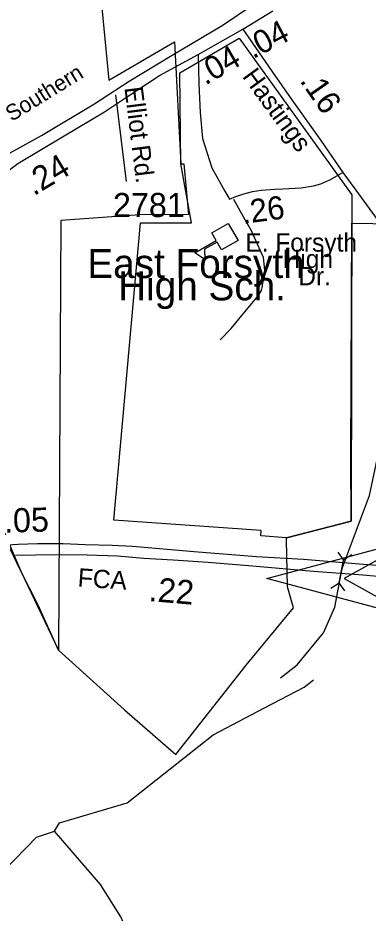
# Model space of a CAD drawing. Extents: x 1547597 to 1699558, y 810033 to 920809.
# Drawn here: x 1658932 to 1660746, y 860524 to 865159 of the extents above; entities that cross this region are included whole.
import ezdxf

# ---------------------------------------------------------------- set-up
doc = ezdxf.new("R2010")
doc.units = 0
for name, color, linetype in [('Exist Boundary Political City Limit New', 7, 'Continuous'), ('Exist Cultural Educational Facility High CELL', 7, 'Continuous'), ('Exist Cultural Educational Facility High Label', 7, 'Continuous'), ('Exist Hydrographic Creek Single Shore', 7, 'Continuous'), ('Exist Railroad Mainline', 7, 'Continuous'), ('Exist Railroad Mainline Label', 7, 'Continuous'), ('Exist Road Non-System Type 51', 7, 'Continuous'), ('Exist Road Non-System Type 51 Label', 7, 'Continuous'), ('Exist Road Primary Interstate Divided Center Attributed', 7, 'Continuous'), ('Exist Road Primary Interstate Label', 7, 'Continuous'), ('Exist Road Primary Interstate Mileage Hundredths English Label', 7, 'Continuous'), ('Exist Road Secondary Mileage Hundredths English Label', 7, 'Continuous'), ('Exist Road Secondary Structure Culvert Attributed CELL', 7, 'Continuous'), ('Exist Road Secondary Structure Culvert CELL', 7, 'Continuous'), ('Exist Road Secondary Type 51 Attributed', 7, 'Continuous'), ('Exist Road Secondary Type 51 Label', 7, 'Continuous'), ('Exist Road Secondary Type 51 Number Label', 7, 'Continuous'), ('Map Preparation Boundary City Limit Buffer Line', 7, 'Continuous')]:
    doc.layers.add(name, color=color, linetype=linetype)

msp = doc.modelspace()

# ---------------------------------------------------------------- linework, layer by layer
at = {"layer": 'Exist Boundary Political City Limit New'}
for points in [[(1659067.3, 867554.1), (1659068.1, 867459.7), (1659070.2, 867305.7), (1659070.3, 867191.3), (1659069.3, 867098.1), (1659070.7, 866978.2), (1659073.9, 866866.8), (1659075.5, 866677.5), (1659075.1, 866543.5), (1659078.3, 866415.1), (1659078.6, 866266.6), (1659080.6, 866164.3), (1659080.7, 866091.2), (1659282.3, 866087.1), (1659402.7, 864837.1), (1659744.1, 865035.2), (1659776.2, 864402.5), (1659791.2, 864402.5), (1659815.7, 864140.7), (1659563.2, 864138.5), (1659155.2, 864109.5), (1659142.7, 861885)], [(1659142.7, 861885), (1659483.9, 861575.4), (1659750.2, 861344.8), (1660113.8, 861806.8), (1660359.9, 862104), (1660329.2, 862212.4), (1660323.5, 862456.1), (1660323.5, 862467.4), (1660657.8, 862553.8), (1660657.3, 862882.3), (1660662.3, 864096.5), (1661536.9, 864082)], [(1656150.5, 862531.9), (1656465.5, 862641.9), (1656702.4, 862786.5), (1656788.2, 862711.7), (1656892.6, 862614.6), (1656964, 862562.6), (1657031.4, 862550.4), (1657081.2, 862506.8), (1657333.7, 862508.1), (1657670, 862511), (1657670, 862574.5), (1657650.5, 862873), (1658021.1, 862876.6), (1658715.7, 862882.5), (1658846.9, 862528.7), (1658947.6, 862294.4), (1659142.7, 861885)], [(1659142.7, 861885), (1659037, 862117.3), (1658947.6, 862294.4), (1658892.9, 862409.4)]]:
    msp.add_lwpolyline(points, dxfattribs=at)
msp.add_lwpolyline([(1660323.5, 862467.4), (1660189.8, 862477.8), (1660192, 862505.4), (1659428.8, 862558.8), (1659567.1, 864098.1), (1659831.6, 864098.1), (1659776.2, 864402.5), (1659771.5, 864873.8), (1660078.1, 865054.2), (1660661.2, 864242.4), (1660657.8, 862553.8)], close=True, dxfattribs=at)
at = {"layer": 'Exist Cultural Educational Facility High CELL'}
msp.add_lwpolyline([(1660072.4, 864006.7), (1659987.2, 863958.4), (1659964.5, 863998.4), (1659899.2, 863961.3), (1659901.3, 863908.4), (1659848, 863943.3), (1659959.7, 864006.7), (1659937, 864046.8), (1660022.2, 864095.1)], close=True, dxfattribs=at)
at = {"layer": 'Exist Hydrographic Creek Single Shore'}
for points in [[(1660607.7, 862290.8), (1660613.9, 862313.4), (1660754.2, 862685.3), (1660839, 863092.2), (1661483.3, 863253.9), (1661802.4, 863385.3), (1662350.6, 863472.3), (1662619.2, 863547.9), (1663068.3, 863812.5), (1663261.4, 863993.1), (1663404.1, 864047.8), (1663783.4, 863804.6), (1663998.4, 863741.1), (1664382.3, 863789.1), (1664726.4, 863883.8), (1664892.4, 863864), (1665049.4, 863703.3), (1665206.3, 863654.2), (1665665.3, 863671.1)], [(1660292.9, 861741.9), (1660379.6, 861809.7), (1660514.6, 861974.2), (1660574.6, 862107.6), (1660607.7, 862290.8)], [(1660210.3, 861586.4), (1660414.3, 861693.3), (1660462.7, 861731.3)], [(1659121.3, 860948.3), (1659147.3, 860990.4), (1659498.3, 861094.9), (1659944.3, 861447), (1660210.3, 861586.4)], [(1658375.2, 860576.1), (1658509.2, 860632.5), (1658735.3, 860670.5), (1658861.3, 860743.4), (1659029.2, 860917.3), (1659121.3, 860948.3)], [(1660888.1, 859418.9), (1660829.3, 859403.6), (1660645.4, 859413.9), (1660330.3, 859518.8), (1659916.3, 859730.7), (1659710.3, 859958.1), (1659466.3, 860504.7), (1659360.3, 860671), (1659121.3, 860948.3)]]:
    msp.add_lwpolyline(points, dxfattribs=at)
at = {"layer": 'Exist Railroad Mainline'}
msp.add_lwpolyline([(1658754.1, 864367.8), (1658860.5, 864443.3), (1659054.4, 864549.4), (1659326.2, 864711.6), (1659508.1, 864831.9), (1659731.6, 864965.2), (1659989.8, 865120.3), (1660154.8, 865230.6), (1660306.6, 865323.2)], dxfattribs=at)
at = {"layer": 'Exist Road Non-System Type 51'}
msp.add_line((1659494.3, 864311.8), (1659439, 864760), dxfattribs=at)
msp.add_lwpolyline([(1659979.3, 863491.3), (1660037.5, 863551), (1660101.3, 863628.1), (1660150.2, 863688.4), (1660176.7, 863719.8), (1660194.1, 863747.7), (1660199.3, 863772), (1660201, 863791.2), (1660209.3, 863807.4), (1660211.8, 863852.2), (1660204, 863918.2), (1660141.4, 864055.7), (1660102.5, 864125.7), (1660050.6, 864219)], dxfattribs=at)
at = {"layer": 'Exist Road Primary Interstate Divided Center Attributed'}
for points in [[(1662575.3, 862182.8), (1662374.8, 862199.2), (1662132.4, 862216), (1661686.6, 862253.3), (1661365.9, 862279.3), (1661053.9, 862304), (1660722.9, 862328.7), (1660411.3, 862354.3), (1660167.8, 862369.1), (1659844.9, 862394.5), (1659525.6, 862421.5), (1659420.1, 862427.2), (1659280.8, 862431.1), (1659166.6, 862435.4), (1659033.4, 862435.5), (1658932.9, 862432.6), (1658768.9, 862422.7)], [(1658919.8, 862377.5), (1659022.7, 862378.9), (1659157.7, 862380.3), (1659290.7, 862378.9), (1659448.6, 862373.3), (1659584, 862362), (1659736.3, 862353.5), (1659918.2, 862340.8), (1660148.1, 862322.5), (1660462.5, 862294.3), (1660718.4, 862275.1), (1660873.4, 862262), (1661126.7, 862244.9), (1661463.8, 862216.7), (1661857.2, 862185.7), (1662185.2, 862163.2), (1662362.8, 862146.4), (1662594.5, 862125.2)]]:
    msp.add_lwpolyline(points, dxfattribs=at)
at = {"layer": 'Exist Road Secondary Structure Culvert Attributed CELL'}
msp.add_lwpolyline([(1660994.5, 862049.9), (1660221.7, 862257), (1660994.5, 862464), (1660621.7, 862257)], close=True, dxfattribs=at)
at = {"layer": 'Exist Road Secondary Structure Culvert CELL'}
for p, q in [((1660590.2, 862393.4), (1660619.5, 862351.9)), ((1660595.8, 862233.3), (1660619.5, 862351.9)), ((1660662.5, 862378.9), (1660619.5, 862351.9)), ((1660552.8, 862206.3), (1660595.8, 862233.3)), ((1660625.1, 862191.9), (1660595.8, 862233.3))]:
    msp.add_line(p, q, dxfattribs=at)
at = {"layer": 'Exist Road Secondary Type 51 Attributed'}
for p, q in [((1660097.9, 865101.4), (1660252.2, 865194.8)), ((1659865.7, 864970), (1660097.9, 865101.4))]:
    msp.add_line(p, q, dxfattribs=at)
for points in [[(1660097.9, 865101.4), (1660247.8, 864883.2), (1660351.9, 864735.2), (1660501.7, 864523.9), (1660615.2, 864358.4)], [(1658788.5, 864298.6), (1658932.7, 864404.8), (1659172.5, 864548.9), (1659380.4, 864672.7), (1659484.7, 864742), (1659665.6, 864860.6), (1659865.7, 864970)], [(1659865.7, 864970), (1659869.2, 864818.4), (1659876.6, 864669.2), (1659889, 864534.9), (1659936.3, 864383.2), (1660003.3, 864261.3), (1660029, 864219.9), (1660061.6, 864234.9), (1660103, 864248.7), (1660148.1, 864259.4), (1660192.6, 864266.9), (1660263.5, 864271.9), (1660304.5, 864273.5), (1660399.2, 864278.5), (1660464.1, 864288.8), (1660501.1, 864300.1), (1660548.1, 864320.8), (1660615.2, 864358.4)], [(1660615.2, 864358.4), (1660682.9, 864267.5), (1660792.3, 864115.5), (1660914, 863944), (1661133.2, 863641.1), (1661317.5, 863390.5), (1661433.1, 863217)]]:
    msp.add_lwpolyline(points, dxfattribs=at)
at = {"layer": 'Map Preparation Boundary City Limit Buffer Line'}
for points in [[(1659067.3, 867554.1), (1659068.1, 867459.7), (1659070.2, 867305.7), (1659070.3, 867191.3), (1659069.3, 867098.1), (1659070.7, 866978.2), (1659073.9, 866866.8), (1659075.5, 866677.5), (1659075.1, 866543.5), (1659078.3, 866415.1), (1659078.6, 866266.6), (1659080.6, 866164.3), (1659080.7, 866091.2), (1659282.3, 866087.1), (1659402.7, 864837.1), (1659744.1, 865035.2), (1659776.2, 864402.5), (1659791.2, 864402.5), (1659815.7, 864140.7), (1659563.2, 864138.5), (1659155.2, 864109.5), (1659142.7, 861885)], [(1659142.7, 861885), (1659483.9, 861575.4), (1659750.2, 861344.8), (1660113.8, 861806.8), (1660359.9, 862104), (1660329.2, 862212.4), (1660323.5, 862456.1), (1660323.5, 862467.4), (1660657.8, 862553.8), (1660657.3, 862882.3), (1660662.3, 864096.5), (1661536.9, 864082)], [(1656150.5, 862531.9), (1656465.5, 862641.9), (1656702.4, 862786.5), (1656788.2, 862711.7), (1656892.6, 862614.6), (1656964, 862562.6), (1657031.4, 862550.4), (1657081.2, 862506.8), (1657333.7, 862508.1), (1657670, 862511), (1657670, 862574.5), (1657650.5, 862873), (1658021.1, 862876.6), (1658715.7, 862882.5), (1658846.9, 862528.7), (1658947.6, 862294.4), (1659142.7, 861885)], [(1659142.7, 861885), (1659037, 862117.3), (1658947.6, 862294.4), (1658892.9, 862409.4)]]:
    msp.add_lwpolyline(points, dxfattribs=at)
msp.add_lwpolyline([(1660323.5, 862467.4), (1660189.8, 862477.8), (1660192, 862505.4), (1659428.8, 862558.8), (1659567.1, 864098.1), (1659831.6, 864098.1), (1659776.2, 864402.5), (1659771.5, 864873.8), (1660078.1, 865054.2), (1660661.2, 864242.4), (1660657.8, 862553.8)], close=True, dxfattribs=at)

# ---------------------------------------------------------------- texts
at = {"layer": 'Exist Cultural Educational Facility High Label'}
for s, p in [('East Forsyth', (1659291.9, 863812.1)), ('High Sch.', (1659451.3, 863696.2))]:
    msp.add_text(s, height=150, dxfattribs=at).set_placement(p)
at = {"layer": 'Exist Railroad Mainline Label'}
msp.add_text('Southern', height=82.02, rotation=31.6872, dxfattribs=at).set_placement((1658900.1, 864619.9))
at = {"layer": 'Exist Road Non-System Type 51 Label'}
for s, p in [('Elliot', (1659483.9, 864797.8)), ('Rd.', (1659521.3, 864495))]:
    msp.add_text(s, height=95, rotation=277.0378, dxfattribs=at).set_placement(p)
at = {"layer": 'Exist Road Primary Interstate Label'}
msp.add_text('FCA', height=95, rotation=356.1103, dxfattribs=at).set_placement((1659240.2, 862215))
at = {"layer": 'Exist Road Primary Interstate Mileage Hundredths English Label'}
for s, rotation, p in [('.05', 1.6433, (1658862.2, 862493.1)), ('.22', 355.1634, (1659607.1, 862139.9))]:
    msp.add_text(s, height=125, rotation=rotation, dxfattribs=at).set_placement(p)
at = {"layer": 'Exist Road Secondary Mileage Hundredths English Label'}
for s, height, rotation, p in [('.04', 120, 27.3036, (1660149.8, 864944.9)), ('.04', 120, 29.9685, (1659903.4, 864808)), ('.16', 120, 304.9701, (1660389.1, 864833.2)), ('.24', 125, 31.0086, (1659013.9, 864234.8)), ('.26', 120, 7.3944, (1660098.2, 864092.1))]:
    msp.add_text(s, height=height, rotation=rotation, dxfattribs=at).set_placement(p)
at = {"layer": 'Exist Road Secondary Type 51 Label'}
msp.add_text('Hastings', height=95, rotation=306.1043, dxfattribs=at).set_placement((1660091.4, 864855.4))
for s, p in [('E. Forsyth', (1660110, 863948.6)), ('High', (1660303.4, 863863.2)), ('Dr.', (1660384.6, 863774.1))]:
    msp.add_text(s, height=95, dxfattribs=at).set_placement(p)
at = {"layer": 'Exist Road Secondary Type 51 Number Label'}
msp.add_text('2781', height=125, dxfattribs=at).set_placement((1659424.8, 864127.5))

doc.saveas('drawing.dxf')
